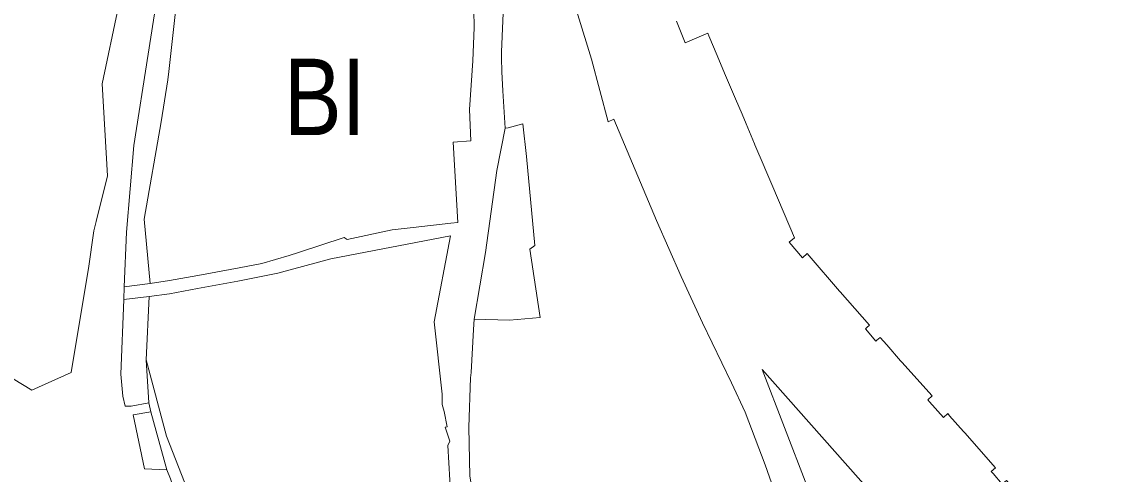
# Model space of a CAD drawing. Extents: x -650451 to -642268, y -1075216 to -1066610.
# Drawn here: x -647037.6 to -646868, y -1070920.7 to -1070849.7 of the extents above; entities that cross this region are included whole.
import ezdxf

# ---------------------------------------------------------------- set-up
doc = ezdxf.new("R2010")
doc.units = 0
doc.header["$LTSCALE"] = 4.8
for name, color, linetype, lineweight in [('1', 7, 'Continuous', 13), ('15', 7, 'Continuous', 13), ('2', 7, 'Continuous', 13), ('40', 7, 'Continuous', 13), ('43', 7, 'Continuous', 13), ('45', 7, 'Continuous', 13)]:
    doc.layers.add(name, color=color, linetype=linetype, lineweight=lineweight)
doc.layers.add('62', color=7, linetype='Continuous')

msp = doc.modelspace()

# ---------------------------------------------------------------- linework, layer by layer
at = {"layer": '1'}
for points in [[(-646891.81, -1070911.53), (-646892.1, -1070911.21), (-646892.79, -1070911.83), (-646894.95, -1070909.38), (-646895.25, -1070909.05), (-646894.57, -1070908.44), (-646899.3, -1070903.14), (-646899.52, -1070902.9), (-646901.69, -1070900.42), (-646902.73, -1070899.24), (-646903.22, -1070899.67), (-646903.41, -1070899.84), (-646905.04, -1070897.89), (-646904.84, -1070897.71), (-646904.4, -1070897.33), (-646908.99, -1070892.09), (-646909.09, -1070891.98), (-646913.9, -1070886.43), (-646914.19, -1070886.1), (-646914.92, -1070886.74), (-646917.01, -1070884.29), (-646916.18, -1070883.6), (-646919.57, -1070875.63), (-646920.82, -1070872.7), (-646920.94, -1070872.4), (-646922.39, -1070869.02), (-646922.44, -1070868.89), (-646923.79, -1070865.72), (-646924.42, -1070864.22), (-646925.45, -1070861.82), (-646927.01, -1070858.15), (-646928.22, -1070855.29), (-646928.35, -1070854.99), (-646929.64, -1070851.92), (-646929.81, -1070851.51), (-646930.42, -1070851.77), (-646933.37, -1070853.01), (-646934.73, -1070849.64)], [(-646865.78, -1070941.08), (-646870.44, -1070935.85), (-646879.26, -1070925.81), (-646882.88, -1070921.68), (-646883.57, -1070922.28), (-646884.99, -1070920.6), (-646885.27, -1070920.29), (-646884.61, -1070919.71), (-646889.41, -1070914.22), (-646889.61, -1070914), (-646891.81, -1070911.53)]]:
    msp.add_lwpolyline(points, dxfattribs=at)
at = {"layer": '15'}
for points in [[(-647037.47, -1070750.49), (-647039.47, -1070754.14), (-647039.84, -1070754.92), (-647040.16, -1070755.74), (-647036.53, -1070759.54), (-647034.6, -1070761.61), (-647026.48, -1070771.66), (-647022.25, -1070778.15), (-647019.56, -1070783.47), (-647016.65, -1070793.24), (-647015.43, -1070799.33), (-647014.49, -1070817.24), (-647014.48, -1070825.99), (-647015.09, -1070837.53), (-647015.44, -1070840.42), (-647019.93, -1070869.12), (-647021.12, -1070882.75), (-647021.458, -1070891.298), (-647021.538, -1070893.318)], [(-646901.2, -1070965.38), (-646906.74, -1070954.7), (-646906.97, -1070954.82), (-646907.15, -1070954.39), (-646908.83, -1070950.36), (-646909.9, -1070947.77), (-646914.07, -1070937.3), (-646918.13, -1070926.81), (-646920.76, -1070919.22), (-646923.92, -1070910.96), (-646926.06, -1070906.37), (-646927.58, -1070903.24), (-646930.63, -1070896.98), (-646934, -1070889.69), (-646937.85, -1070880.9), (-646944.54, -1070865), (-646945.42, -1070865.4), (-646948.05, -1070855.57), (-646952.34, -1070841.59)], [(-647052.83, -1070897.35), (-647035.98, -1070907.53), (-647029.81, -1070904.76), (-647027.85, -1070893.09), (-647027.05, -1070888.44), (-647026.25, -1070882.53), (-647025.88, -1070881.07), (-647024.1, -1070873.9), (-647024.94, -1070859.43), (-647022.34, -1070847.31)], [(-646961.83, -1070845.86), (-646962.19, -1070854.43), (-646962.18, -1070855.82), (-646962.14, -1070857.11), (-646962.14, -1070857.56), (-646961.98, -1070860.56), (-646961.64, -1070866.39)], [(-647017.4, -1070890.8), (-647014.35, -1070890.34), (-647009.89, -1070889.52), (-647003.4, -1070888.32), (-646999.84, -1070887.67), (-646995.53, -1070886.37), (-646994.09, -1070885.91), (-646986.9, -1070883.55), (-646986.44, -1070883.9), (-646979.35, -1070882.38), (-646976.1, -1070882), (-646970.16, -1070881.34), (-646969.05, -1070881.19), (-646969.81, -1070868.59), (-646967, -1070868.38), (-646967.22, -1070863.48), (-646966.68, -1070855.86), (-646966.5, -1070850.6), (-646966.54, -1070847.91)], [(-646934.73, -1070849.64), (-646933.37, -1070853.01), (-646930.42, -1070851.77), (-646929.81, -1070851.51), (-646929.64, -1070851.92), (-646928.35, -1070854.99), (-646928.22, -1070855.29), (-646927.01, -1070858.15), (-646925.45, -1070861.82), (-646924.42, -1070864.22), (-646923.79, -1070865.72), (-646922.44, -1070868.89), (-646922.39, -1070869.02), (-646920.94, -1070872.4), (-646920.82, -1070872.7), (-646919.57, -1070875.63), (-646916.18, -1070883.6), (-646917.01, -1070884.29), (-646914.92, -1070886.74), (-646914.19, -1070886.1), (-646913.9, -1070886.43), (-646909.09, -1070891.98), (-646908.99, -1070892.09), (-646904.4, -1070897.33), (-646904.84, -1070897.71), (-646905.04, -1070897.89), (-646903.41, -1070899.84), (-646903.22, -1070899.67), (-646902.73, -1070899.24), (-646901.69, -1070900.42), (-646899.52, -1070902.9), (-646899.3, -1070903.14), (-646894.57, -1070908.44), (-646895.25, -1070909.05), (-646894.95, -1070909.38), (-646892.79, -1070911.83), (-646892.1, -1070911.21), (-646891.81, -1070911.53)], [(-646961.64, -1070866.39), (-646962.93, -1070873.05), (-646964.71, -1070885.94), (-646966.49, -1070896.41)], [(-646970.17, -1070924.35), (-646970.62, -1070916.23), (-646970.32, -1070915.54), (-646971.05, -1070913.31), (-646970.72, -1070913.27), (-646971.21, -1070910.86), (-646971.52, -1070909.79), (-646971.53, -1070908.18), (-646972.8, -1070896.79), (-646970.21, -1070883.28), (-646989.03, -1070886.94), (-646997.35, -1070889.14), (-647003.61, -1070890.44), (-647009.97, -1070891.58), (-647014.34, -1070892.43), (-647017.56, -1070892.83), (-647021.538, -1070893.318), (-647021.458, -1070891.298), (-647017.4, -1070890.8)], [(-647021.538, -1070893.318), (-647022, -1070905.02), (-647021.68, -1070908.46), (-647021.32, -1070910.06), (-647020.92, -1070910.05), (-647020.36, -1070910.04), (-647017.58, -1070909.54), (-647017.3, -1070910.91)], [(-646966.49, -1070896.41), (-646966.59, -1070898), (-646966.97, -1070904.74), (-646967.09, -1070905.57), (-646967.33, -1070913.32), (-646967.16, -1070921.01), (-646966.05, -1070927.3), (-646964.86, -1070934.1)], [(-647017.3, -1070910.91), (-647020.07, -1070911.38), (-647018.25, -1070919.89), (-647014.77, -1070920.04), (-647014.2, -1070921.45)], [(-646891.81, -1070911.53), (-646889.61, -1070914), (-646889.41, -1070914.22), (-646884.61, -1070919.71), (-646885.27, -1070920.29), (-646884.99, -1070920.6), (-646883.57, -1070922.28), (-646882.88, -1070921.68), (-646879.26, -1070925.81), (-646870.44, -1070935.85), (-646865.78, -1070941.08)]]:
    msp.add_lwpolyline(points, dxfattribs=at)
msp.add_lwpolyline([(-646887.03, -1070942.9), (-646921.25, -1070904.26), (-646903.73, -1070949.81), (-646896.59, -1070949.74), (-646888.59, -1070945.69)], close=True, dxfattribs=at)
at = {"layer": '2'}
msp.add_line((-647018, -1070902.77), (-647017.56, -1070892.83), dxfattribs=at)
for points in [[(-647017.4, -1070890.8), (-647018.3, -1070880.69), (-647015.68, -1070865.44), (-647014.63, -1070858.82), (-647014.43, -1070857.54), (-647013.26, -1070846.7), (-647012.31, -1070841.21), (-647011.39, -1070835.93), (-647010.59, -1070832.94), (-647010.68, -1070831.5), (-647011.11, -1070824.16), (-647010.89, -1070812.67), (-647011.38, -1070805.72), (-647012.34, -1070798.51), (-647012.66, -1070796.33), (-647013.41, -1070792.39), (-647013.97, -1070790.15), (-647014.17, -1070789.53)], [(-646952.34, -1070841.59), (-646948.05, -1070855.57), (-646945.42, -1070865.4), (-646944.54, -1070865), (-646937.85, -1070880.9), (-646934, -1070889.69), (-646930.63, -1070896.98), (-646927.58, -1070903.24), (-646926.06, -1070906.37), (-646923.92, -1070910.96), (-646920.76, -1070919.22), (-646918.13, -1070926.81), (-646914.07, -1070937.3), (-646909.9, -1070947.77), (-646908.83, -1070950.36), (-646907.15, -1070954.39), (-646906.97, -1070954.82), (-646906.74, -1070954.7), (-646901.2, -1070965.38)], [(-647022.34, -1070847.31), (-647024.94, -1070859.43), (-647024.1, -1070873.9), (-647025.88, -1070881.07), (-647026.25, -1070882.53), (-647027.05, -1070888.44), (-647027.85, -1070893.09), (-647029.81, -1070904.76), (-647035.98, -1070907.53), (-647052.83, -1070897.35)], [(-646961.64, -1070866.39), (-646961.98, -1070860.56), (-646962.14, -1070857.56), (-646962.14, -1070857.11), (-646962.18, -1070855.82), (-646962.19, -1070854.43), (-646961.83, -1070845.86)], [(-646966.54, -1070847.91), (-646966.5, -1070850.6), (-646966.68, -1070855.86), (-646967.22, -1070863.48), (-646967, -1070868.38), (-646969.81, -1070868.59), (-646969.05, -1070881.19), (-646970.16, -1070881.34), (-646976.1, -1070882), (-646979.35, -1070882.38), (-646986.44, -1070883.9), (-646986.9, -1070883.55), (-646994.09, -1070885.91), (-646995.53, -1070886.37), (-646999.84, -1070887.67), (-647003.4, -1070888.32), (-647009.89, -1070889.52), (-647014.35, -1070890.34), (-647017.4, -1070890.8)], [(-646966.49, -1070896.41), (-646960.96, -1070896.52), (-646956.11, -1070896.11), (-646957.76, -1070885.38), (-646956.95, -1070884.83), (-646958.26, -1070870.84), (-646958.86, -1070865.71), (-646961.14, -1070866.33), (-646961.64, -1070866.39)], [(-647017.56, -1070892.83), (-647014.34, -1070892.43), (-647009.97, -1070891.58), (-647003.61, -1070890.44), (-646997.35, -1070889.14), (-646989.03, -1070886.94), (-646970.21, -1070883.28), (-646972.8, -1070896.79), (-646971.53, -1070908.18), (-646971.52, -1070909.79), (-646971.21, -1070910.86), (-646970.72, -1070913.27), (-646971.05, -1070913.31), (-646970.32, -1070915.54), (-646970.62, -1070916.23), (-646970.17, -1070924.35)], [(-646964.86, -1070934.1), (-646966.05, -1070927.3), (-646967.16, -1070921.01), (-646967.33, -1070913.32), (-646967.09, -1070905.57), (-646966.97, -1070904.74), (-646966.59, -1070898), (-646966.49, -1070896.41)], [(-646998.41, -1070960.39), (-647005.24, -1070942.36), (-647009.62, -1070927.98), (-647014.82, -1070914.77), (-647018, -1070902.77)]]:
    msp.add_lwpolyline(points, dxfattribs=at)
at = {"layer": '40'}
for points in [[(-647018, -1070902.77), (-647014.82, -1070914.77), (-647009.62, -1070927.98), (-647005.24, -1070942.36), (-646998.41, -1070960.39)], [(-646998.41, -1070960.39), (-646998.26, -1070962.14), (-646998.15, -1070962.45), (-646998.31, -1070962.5), (-647008.51, -1070937.51), (-647009.38, -1070935.11), (-647014.2, -1070921.45), (-647014.77, -1070920.04), (-647017.3, -1070910.91), (-647017.58, -1070909.54), (-647018, -1070902.77)]]:
    msp.add_lwpolyline(points, dxfattribs=at)
msp.add_lwpolyline([(-646887.03, -1070942.9), (-646888.59, -1070945.69), (-646896.59, -1070949.74), (-646903.73, -1070949.81), (-646921.25, -1070904.26)], close=True, dxfattribs=at)
at = {"layer": '43'}
for points in [[(-646961.64, -1070866.39), (-646961.14, -1070866.33), (-646958.86, -1070865.71), (-646958.26, -1070870.84), (-646956.95, -1070884.83), (-646957.76, -1070885.38), (-646956.11, -1070896.11), (-646960.96, -1070896.52), (-646966.49, -1070896.41)], [(-646966.49, -1070896.41), (-646964.71, -1070885.94), (-646962.93, -1070873.05), (-646961.64, -1070866.39)]]:
    msp.add_lwpolyline(points, dxfattribs=at)
at = {"layer": '45'}
msp.add_line((-647017.3, -1070910.91), (-647014.77, -1070920.04), dxfattribs=at)
for points in [[(-647021.458, -1070891.298), (-647021.12, -1070882.75), (-647019.93, -1070869.12), (-647015.44, -1070840.42), (-647015.09, -1070837.53), (-647014.48, -1070825.99), (-647014.49, -1070817.24), (-647015.43, -1070799.33), (-647016.65, -1070793.24), (-647019.56, -1070783.47), (-647022.25, -1070778.15), (-647026.48, -1070771.66), (-647034.6, -1070761.61), (-647036.53, -1070759.54), (-647040.16, -1070755.74), (-647039.84, -1070754.92), (-647039.47, -1070754.14), (-647037.47, -1070750.49)], [(-647014.17, -1070789.53), (-647013.97, -1070790.15), (-647013.41, -1070792.39), (-647012.66, -1070796.33), (-647012.34, -1070798.51), (-647011.38, -1070805.72), (-647010.89, -1070812.67), (-647011.11, -1070824.16), (-647010.68, -1070831.5), (-647010.59, -1070832.94), (-647011.39, -1070835.93), (-647012.31, -1070841.21), (-647013.26, -1070846.7), (-647014.43, -1070857.54), (-647014.63, -1070858.82), (-647015.68, -1070865.44), (-647018.3, -1070880.69), (-647017.4, -1070890.8), (-647021.458, -1070891.298)], [(-647021.538, -1070893.318), (-647017.56, -1070892.83), (-647018, -1070902.77), (-647017.58, -1070909.54)], [(-647017.58, -1070909.54), (-647020.36, -1070910.04), (-647020.92, -1070910.05), (-647021.32, -1070910.06), (-647021.68, -1070908.46), (-647022, -1070905.02), (-647021.538, -1070893.318)], [(-647014.77, -1070920.04), (-647018.25, -1070919.89), (-647020.07, -1070911.38), (-647017.3, -1070910.91)]]:
    msp.add_lwpolyline(points, dxfattribs=at)

# ---------------------------------------------------------------- texts
at = {"layer": '62', "width": 0.85}
msp.add_text('BI', height=12, dxfattribs=at).set_placement((-646996.402, -1070867.502))

doc.saveas('drawing.dxf')
